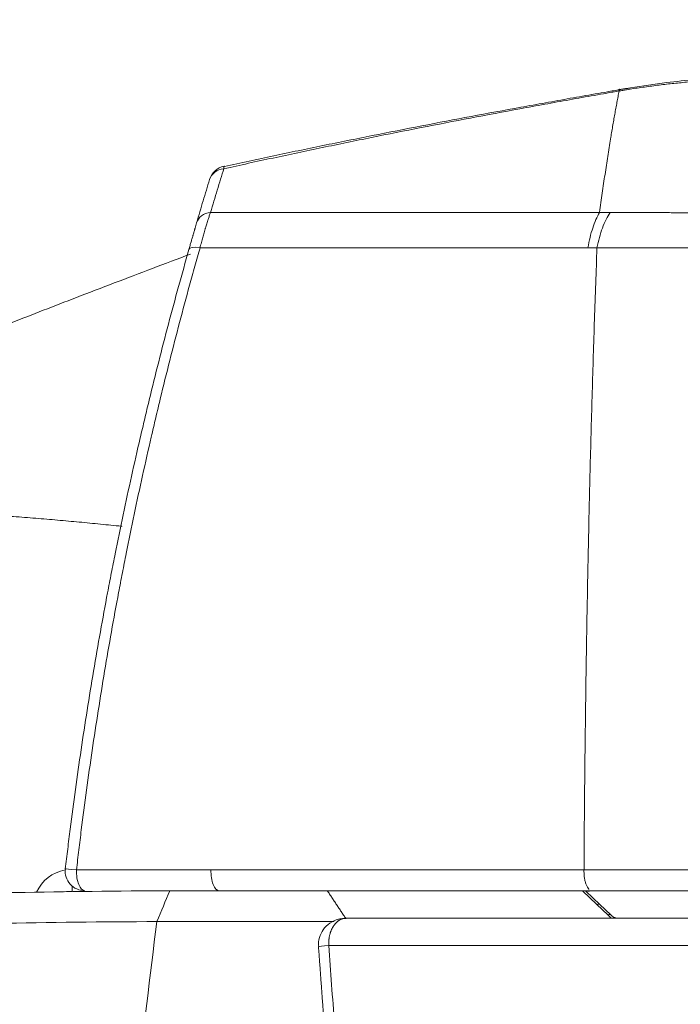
# Model space of a CAD drawing. Header units: millimetres. Extents: x 0 to 594, y 0 to 420.
# Tile 396 of 420: x 453 to 461, y 140 to 153. Entities that reach past the tile are written whole.
import ezdxf

# ---------------------------------------------------------------- set-up
doc = ezdxf.new("R2010")
doc.units = ezdxf.units.MM
doc.layers.add('1', color=7, linetype='Continuous', true_color=0xffffff)
doc.styles.add('Arial Unicode MS', font='txt')
doc.dimstyles.get("Standard").update_dxf_attribs({"dimtxt": 0.18, "dimasz": 0.18, "dimexe": 0.18, "dimexo": 0.0625, "dimgap": 0.09, "dimtad": 0, "dimtih": 1, "dimtoh": 1, "dimdec": 4, "dimzin": 0, "dimdsep": 46, "dimtxsty": 'Standard', "dimcen": 0.09, "dimadec": 0, "dimazin": 0, "dimtfac": 1, "dimtdec": 4, "dimtofl": 0, "dimtmove": 0, "dimatfit": 3, "dimfxl": 0, "dimtolj": 1, "dimtzin": 0, "dimarcsym": 0})

# ---------------------------------------------------------------- blocks, each defined once
blk = doc.blocks.new('_U4')
at = {"layer": '1', "color": 18, "lineweight": 13}
for p, q in [((437.936, 115.069), (437.936, 181.233)), ((519.436, 115.069), (519.436, 181.233)), ((437.936, 179.233), (472.602, 179.233)), ((519.436, 179.233), (484.769, 179.233))]:
    blk.add_line(p, q, dxfattribs=at)
at = {"layer": '1', "color": 18}
for points in [[(437.936, 179.233), (441.436, 180.171), (441.436, 178.295)], [(519.436, 179.233), (515.936, 178.295), (515.936, 180.171)]]:
    blk.add_solid(points, dxfattribs=at)
at = {"layer": '1', "color": 18, "linetype": 'Continuous', "lineweight": 13, "char_height": 3.5, "attachment_point": 7, "line_spacing_factor": 1.047437, "style": 'Arial Unicode MS'}
for s, insert in [('\\fArial Unicode MS|b0|i0;\\W1.0000;1.63', (474.288, 176.597)), ('\\fArial Unicode MS|b0|i0;\\W1.0000;DEFLATED TUBES WIDTH', (448.982, 169.538))]:
    blk.add_mtext(s, dxfattribs=dict(at, insert=insert))

msp = doc.modelspace()

# ---------------------------------------------------------------- linework, layer by layer
at = {"layer": '1', "color": 155, "linetype": 'Continuous', "lineweight": 13}
for p, q in [((455.503, 150.848), (455.498, 150.851)), ((455.325, 150.259), (460.301, 150.259)), ((460.151, 149.808), (455.19, 149.808)), ((453.61, 141.849), (455.33, 141.849)), ((455.33, 141.849), (460.101, 141.849)), ((453.554, 141.643), (453.554, 141.574)), ((455.335, 141.584), (454.741, 141.584)), ((454.864, 141.583), (454.862, 141.583)), ((460.08, 141.584), (456.818, 141.584)), ((460.264, 141.408), (460.08, 141.584)), ((460.08, 141.584), (460.109, 141.584)), ((460.304, 141.407), (460.126, 141.577)), ((460.404, 141.275), (460.264, 141.408)), ((460.444, 141.274), (460.304, 141.407)), ((458.158, 141.231), (457.059, 141.231)), ((460.45, 141.231), (460.404, 141.275)), ((460.489, 141.231), (460.444, 141.274))]:
    msp.add_line(p, q, dxfattribs=at)
for centre, radius, start, end in [((455.551, 150.607), 0.25, 102.2758, 163.0144), ((453.554, 141.358), 0.5, 100.163, 155.7), ((453.716, 141.834), 0.25, 173.3511, 270)]:
    msp.add_arc(centre, radius, start, end, dxfattribs=at)
for centre, major_axis, ratio, start_param, end_param in [((455.551, 150.607), (0.239, -0.073), 0.837871, 2.053141, 3.141593), ((455.551, 150.607), (-0.053, 0.244), 0.086212, 0.000001, 0.506818), ((455.386, 150.055), (-0.24, 0.07), 0.805953, 5.196059, 6.283185), ((455.288, 149.717), (-0.24, 0.069), 0.275956, 5.21324, 6.283185), ((453.716, 141.834), (-0.248, 0.029), 0.014036, 5.154791, 6.283185), ((453.716, 141.834), (0, 0.25), 0.424585, 1.508588, 3.141593), ((455.436, 141.834), (0, 0.25), 0.424585, 1.508588, 3.141593), ((453.554, 141.358), (0.5, 0), 0.431975, 1.570796, 1.768447), ((460.059, 141.434), (0.059, 0.148), 0.390006, 6.128428, 6.437936), ((460.201, 141.299), (0.103, 0.109), 0.343169, 6.283181, 6.88944), ((478.686, 141.232), (-174.65, -0.001), 0.000003, 1.446652, 1.694941), ((478.686, 141.232), (173.65, 0.001), 0.000003, 4.593897, 4.830881), ((460.341, 141.165), (0.103, 0.109), 0.343169, 6.283181, 6.88944), ((456.855, 140.881), (-0.15, -0.011), 0.00912, 4.837238, 6.292562), ((478.686, 140.882), (175, 0.001), 0.000003, 4.587209, 4.837569), ((466.576, 1178.016), (-91.867, 1900.107), 0.037481, 2.146362, 2.14699)]:
    msp.add_ellipse(centre, major_axis=major_axis, ratio=ratio, start_param=start_param, end_param=end_param, dxfattribs=at)
for points, knots in [([(462.05, 151.963), (462.042, 151.963), (462.034, 151.963), (462.019, 151.962), (461.995, 151.962), (461.971, 151.961), (461.924, 151.959), (461.893, 151.957), (461.799, 151.953), (461.736, 151.949), (461.642, 151.943), (461.61, 151.941), (461.547, 151.936), (461.453, 151.929), (461.359, 151.92), (461.266, 151.911), (461.234, 151.908), (461.172, 151.901), (461.141, 151.897), (461.047, 151.886), (460.985, 151.878), (460.86, 151.861), (460.798, 151.852), (460.705, 151.838), (460.674, 151.833), (460.627, 151.825), (460.612, 151.823), (460.589, 151.819), (460.581, 151.817), (460.565, 151.815), (460.558, 151.814), (460.55, 151.812)], [0, 0, 0, 0, 0.015625, 0.015625, 0.03125, 0.0625, 0.0625, 0.125, 0.125, 0.25, 0.25, 0.3125, 0.3125, 0.375, 0.5, 0.5, 0.5625, 0.5625, 0.625, 0.625, 0.75, 0.75, 0.875, 0.875, 0.9375, 0.9375, 0.96875, 0.96875, 0.984375, 0.984375, 1, 1, 1, 1]), ([(462.05, 151.983), (462.001, 151.982), (461.702, 151.972), (461.248, 151.938), (460.848, 151.878), (460.695, 151.851)], [0, 0, 0, 0, 0.109529, 0.657281, 1, 1, 1, 1]), ([(460.55, 151.812), (460.524, 151.808), (460.497, 151.803), (460.457, 151.796), (460.444, 151.794), (460.418, 151.789), (460.352, 151.777), (460.18, 151.747), (460.021, 151.719), (459.863, 151.69), (459.81, 151.681), (459.704, 151.662), (459.546, 151.633), (459.176, 151.565), (458.86, 151.506), (458.438, 151.425), (458.227, 151.384), (457.806, 151.302), (457.595, 151.26), (457.174, 151.175), (456.964, 151.132), (456.544, 151.044), (456.334, 151), (455.914, 150.91), (455.704, 150.864), (455.495, 150.818)], [0, 0, 0, 0, 0.015625, 0.015625, 0.023437, 0.023437, 0.03125, 0.0625, 0.125, 0.125, 0.15625, 0.15625, 0.1875, 0.25, 0.375, 0.375, 0.5, 0.5, 0.625, 0.625, 0.75, 0.75, 0.875, 0.875, 1, 1, 1, 1]), ([(455.503, 150.848), (455.713, 150.893), (455.923, 150.938), (456.342, 151.027), (456.552, 151.071), (456.973, 151.157), (457.183, 151.199), (457.604, 151.283), (457.815, 151.325), (458.236, 151.407), (458.447, 151.447), (458.869, 151.526), (459.08, 151.565), (459.397, 151.623), (459.555, 151.652), (459.714, 151.68), (459.819, 151.699), (459.872, 151.709), (460.031, 151.737), (460.136, 151.755), (460.295, 151.783), (460.361, 151.794), (460.427, 151.806), (460.454, 151.811), (460.467, 151.813), (460.507, 151.82), (460.533, 151.824), (460.559, 151.829)], [0, 0, 0, 0, 0.125, 0.125, 0.25, 0.25, 0.375, 0.375, 0.5, 0.5, 0.625, 0.625, 0.75, 0.75, 0.8125, 0.84375, 0.84375, 0.875, 0.875, 0.9375, 0.9375, 0.96875, 0.976562, 0.976562, 0.984375, 0.984375, 1, 1, 1, 1]), ([(460.55, 151.812), (460.55, 151.817), (460.55, 151.822), (460.551, 151.829), (460.552, 151.831), (460.553, 151.834), (460.554, 151.834), (460.557, 151.833), (460.558, 151.831), (460.559, 151.829)], [0, 0, 0, 0, 0.25, 0.25, 0.5, 0.5, 0.75, 0.75, 1, 1, 1, 1]), ([(455.495, 150.818), (455.467, 150.729), (455.439, 150.638), (455.396, 150.498), (455.382, 150.451), (455.353, 150.356), (455.339, 150.307), (455.325, 150.259)], [0, 0, 0, 0, 0.5, 0.5, 0.75, 0.75, 1, 1, 1, 1]), ([(455.146, 150.125), (455.16, 150.173), (455.174, 150.221), (455.202, 150.316), (455.216, 150.362), (455.258, 150.501), (455.285, 150.591), (455.312, 150.68)], [0, 0, 0, 0, 0.25, 0.25, 0.5, 0.5, 1, 1, 1, 1]), ([(455.325, 150.259), (455.32, 150.245), (455.309, 150.216), (455.298, 150.184), (455.291, 150.163), (455.29, 150.158), (455.287, 150.15), (455.286, 150.146), (455.282, 150.133), (455.279, 150.124), (455.27, 150.097), (455.265, 150.078), (455.257, 150.054), (455.256, 150.049), (455.253, 150.04), (455.249, 150.025), (455.244, 150.01), (455.236, 149.98), (455.224, 149.939), (455.213, 149.896), (455.201, 149.853), (455.195, 149.831), (455.19, 149.808)], [0, 0, 0, 0, 0.125, 0.25, 0.25, 0.28125, 0.28125, 0.3125, 0.3125, 0.375, 0.375, 0.5, 0.5, 0.53125, 0.53125, 0.5625, 0.625, 0.625, 0.75, 0.875, 0.875, 1, 1, 1, 1]), ([(460.151, 149.808), (460.159, 149.853), (460.168, 149.897), (460.188, 149.981), (460.2, 150.021), (460.225, 150.097), (460.239, 150.133), (460.268, 150.2), (460.284, 150.231), (460.301, 150.259)], [0, 0, 0, 0, 0.25, 0.25, 0.5, 0.5, 0.75, 0.75, 1, 1, 1, 1]), ([(460.267, 149.806), (460.276, 149.851), (460.287, 149.896), (460.31, 149.98), (460.323, 150.021), (460.351, 150.098), (460.367, 150.134), (460.399, 150.201), (460.416, 150.232), (460.435, 150.26)], [0, 0, 0, 0, 0.25, 0.25, 0.5, 0.5, 0.75, 0.75, 1, 1, 1, 1]), ([(460.301, 150.259), (460.301, 150.259), (460.301, 150.259), (460.301, 150.259), (460.302, 150.259), (460.302, 150.259), (460.303, 150.259), (460.306, 150.259), (460.311, 150.259), (460.321, 150.259), (460.34, 150.26), (460.379, 150.26), (460.412, 150.26), (460.435, 150.26)], [0, 0, 0, 0, 0.001953, 0.001953, 0.003906, 0.007812, 0.015625, 0.03125, 0.0625, 0.125, 0.25, 0.5, 1, 1, 1, 1]), ([(460.435, 150.26), (460.487, 150.259), (460.541, 150.259), (460.608, 150.259), (460.621, 150.259), (460.648, 150.258), (460.689, 150.258), (460.73, 150.258), (460.811, 150.257), (460.866, 150.257), (460.976, 150.257), (461.032, 150.256), (461.102, 150.256), (461.116, 150.256), (461.144, 150.256), (461.158, 150.256), (461.2, 150.256), (461.228, 150.255), (461.313, 150.255), (461.369, 150.255), (461.455, 150.254), (461.483, 150.254), (461.526, 150.254), (461.54, 150.254), (461.569, 150.254), (461.583, 150.254), (461.626, 150.254), (461.655, 150.254), (461.698, 150.254), (461.72, 150.254), (461.745, 150.254), (461.756, 150.254), (461.763, 150.254), (461.766, 150.254), (461.77, 150.254)], [0, 0, 0, 0, 0.125, 0.125, 0.15625, 0.15625, 0.1875, 0.25, 0.25, 0.375, 0.375, 0.5, 0.5, 0.53125, 0.53125, 0.5625, 0.5625, 0.625, 0.625, 0.75, 0.75, 0.8125, 0.8125, 0.84375, 0.84375, 0.875, 0.875, 0.9375, 0.9375, 0.96875, 0.984375, 0.992188, 0.992188, 1, 1, 1, 1]), ([(455.048, 149.785), (455.053, 149.802), (455.062, 149.836), (455.076, 149.884), (455.085, 149.915), (455.092, 149.938), (455.094, 149.945), (455.097, 149.956), (455.098, 149.96), (455.1, 149.967), (455.101, 149.971), (455.107, 149.989), (455.111, 150.003), (455.117, 150.024), (455.118, 150.03), (455.121, 150.04), (455.122, 150.043), (455.124, 150.05), (455.125, 150.053), (455.13, 150.069), (455.137, 150.093), (455.143, 150.115), (455.146, 150.125)], [0, 0, 0, 0, 0.125, 0.25, 0.375, 0.375, 0.4375, 0.4375, 0.46875, 0.46875, 0.5, 0.5, 0.625, 0.625, 0.6875, 0.6875, 0.71875, 0.71875, 0.75, 0.75, 0.875, 1, 1, 1, 1]), ([(453.467, 141.863), (453.477, 141.948), (453.487, 142.032), (453.508, 142.202), (453.519, 142.287), (453.551, 142.541), (453.573, 142.71), (453.643, 143.217), (453.693, 143.554), (453.799, 144.226), (453.855, 144.561), (453.945, 145.062), (453.976, 145.228), (454.015, 145.436), (454.023, 145.478), (454.039, 145.561), (454.047, 145.603), (454.072, 145.727), (454.088, 145.81), (454.171, 146.225), (454.241, 146.555), (454.35, 147.047), (454.387, 147.211), (454.444, 147.456), (454.463, 147.537), (454.492, 147.659), (454.502, 147.7), (454.521, 147.782), (454.531, 147.822), (454.62, 148.188), (454.701, 148.51), (454.87, 149.151), (454.958, 149.469), (455.048, 149.785)], [0, 0, 0, 0, 0.03125, 0.03125, 0.0625, 0.0625, 0.125, 0.125, 0.25, 0.25, 0.375, 0.375, 0.4375, 0.4375, 0.453125, 0.453125, 0.46875, 0.46875, 0.5, 0.5, 0.625, 0.625, 0.6875, 0.6875, 0.71875, 0.71875, 0.734375, 0.734375, 0.75, 0.75, 0.875, 0.875, 1, 1, 1, 1]), ([(455.19, 149.808), (455.167, 149.729), (455.145, 149.649), (455.1, 149.49), (455.034, 149.25), (454.97, 149.01), (454.843, 148.527), (454.761, 148.203), (454.672, 147.836), (454.663, 147.795), (454.643, 147.714), (454.633, 147.673), (454.604, 147.55), (454.547, 147.304), (454.491, 147.058), (454.382, 146.563), (454.313, 146.232), (454.23, 145.815), (454.213, 145.732), (454.189, 145.607), (454.181, 145.565), (454.165, 145.481), (454.125, 145.272), (454.087, 145.063), (453.997, 144.56), (453.941, 144.223), (453.835, 143.548), (453.785, 143.21), (453.715, 142.701), (453.693, 142.531), (453.661, 142.275), (453.65, 142.19), (453.63, 142.02), (453.62, 141.935), (453.61, 141.849)], [0, 0, 0, 0, 0.03125, 0.03125, 0.0625, 0.125, 0.125, 0.25, 0.25, 0.265625, 0.265625, 0.28125, 0.28125, 0.3125, 0.375, 0.375, 0.5, 0.5, 0.53125, 0.53125, 0.546875, 0.546875, 0.5625, 0.625, 0.625, 0.75, 0.75, 0.875, 0.875, 0.9375, 0.9375, 0.96875, 0.96875, 1, 1, 1, 1]), ([(461.737, 149.807), (461.733, 149.807), (461.729, 149.807), (461.721, 149.807), (461.709, 149.807), (461.682, 149.807), (461.626, 149.807), (461.578, 149.807), (461.531, 149.807), (461.515, 149.807), (461.483, 149.807), (461.436, 149.807), (461.389, 149.807), (461.295, 149.807), (461.232, 149.807), (461.139, 149.807), (461.108, 149.807), (461.062, 149.807), (461.046, 149.807), (461.015, 149.807), (461, 149.807), (460.923, 149.807), (460.862, 149.807), (460.741, 149.807), (460.68, 149.807), (460.591, 149.806), (460.561, 149.806), (460.517, 149.806), (460.502, 149.806), (460.472, 149.806), (460.457, 149.806), (460.413, 149.806), (460.384, 149.806), (460.34, 149.806), (460.318, 149.806), (460.296, 149.806), (460.282, 149.806), (460.275, 149.806), (460.267, 149.806)], [0, 0, 0, 0, 0.007813, 0.007813, 0.015625, 0.03125, 0.0625, 0.125, 0.125, 0.15625, 0.15625, 0.1875, 0.25, 0.25, 0.375, 0.375, 0.4375, 0.4375, 0.46875, 0.46875, 0.5, 0.5, 0.625, 0.625, 0.75, 0.75, 0.8125, 0.8125, 0.84375, 0.84375, 0.875, 0.875, 0.9375, 0.9375, 0.96875, 0.984375, 0.984375, 1, 1, 1, 1]), ([(455.067, 149.726), (454.904, 149.665), (454.413, 149.479), (453.642, 149.185), (452.8, 148.857), (452.081, 148.573), (451.459, 148.324), (450.86, 148.081), (450.214, 147.816), (449.482, 147.51), (448.668, 147.164), (447.78, 146.779), (446.833, 146.356), (446.118, 146.031), (445.734, 145.85), (445.668, 145.819)], [0, 0, 0, 0, 0.045545, 0.138583, 0.221075, 0.293022, 0.354419, 0.412, 0.479621, 0.557709, 0.646275, 0.745336, 0.854917, 0.975054, 1, 1, 1, 1]), ([(454.192, 146.244), (454.19, 146.244), (454.187, 146.245), (454.096, 146.254), (454.007, 146.263), (453.826, 146.281), (453.736, 146.29), (453.553, 146.307), (453.461, 146.315), (453.276, 146.332), (453.182, 146.34), (452.994, 146.355), (452.899, 146.363), (452.792, 146.371), (452.78, 146.372), (452.756, 146.373), (452.744, 146.374), (452.708, 146.377), (452.635, 146.382), (452.563, 146.388), (452.418, 146.398), (452.321, 146.404), (452.125, 146.416), (452.027, 146.422), (451.829, 146.433), (451.73, 146.438), (451.53, 146.447), (451.43, 146.452), (451.328, 146.456)], [0, 0, 0, 0, 0.002394, 0.002394, 0.102155, 0.102155, 0.201915, 0.201915, 0.301676, 0.301676, 0.401437, 0.401437, 0.501197, 0.501197, 0.513667, 0.513667, 0.526137, 0.526137, 0.551077, 0.600958, 0.600958, 0.700718, 0.700718, 0.800479, 0.800479, 0.900239, 0.900239, 1, 1, 1, 1]), ([(460.101, 141.849), (460.1, 141.832), (460.101, 141.815), (460.103, 141.782), (460.104, 141.765), (460.109, 141.733), (460.112, 141.718), (460.12, 141.689), (460.124, 141.675), (460.134, 141.65), (460.14, 141.639), (460.152, 141.619), (460.158, 141.611), (460.165, 141.604), (460.165, 141.603), (460.166, 141.603)], [0, 0, 0, 0, 0.164853, 0.164853, 0.329707, 0.329707, 0.49456, 0.49456, 0.659413, 0.659413, 0.824266, 0.824266, 0.98912, 0.98912, 1, 1, 1, 1]), ([(460.101, 141.849), (460.102, 141.849), (460.103, 141.849), (460.104, 141.849), (460.107, 141.849), (460.113, 141.849), (460.126, 141.849), (460.152, 141.849), (460.202, 141.849), (460.246, 141.849), (460.335, 141.85), (460.394, 141.85), (460.484, 141.85), (460.514, 141.85), (460.559, 141.85), (460.574, 141.85), (460.604, 141.85), (460.62, 141.85), (460.696, 141.85), (460.757, 141.85), (460.88, 141.85), (460.941, 141.85), (461.019, 141.85), (461.035, 141.85), (461.066, 141.85), (461.082, 141.85), (461.129, 141.85), (461.16, 141.85), (461.254, 141.85), (461.317, 141.85), (461.412, 141.85), (461.443, 141.85), (461.491, 141.85), (461.515, 141.85), (461.543, 141.85), (461.557, 141.85), (461.564, 141.85), (461.567, 141.85), (461.569, 141.85), (461.57, 141.85), (461.571, 141.85)], [0, 0, 0, 0, 0.001953, 0.001953, 0.003906, 0.007812, 0.015625, 0.03125, 0.0625, 0.125, 0.125, 0.25, 0.25, 0.3125, 0.3125, 0.34375, 0.34375, 0.375, 0.375, 0.5, 0.5, 0.625, 0.625, 0.65625, 0.65625, 0.6875, 0.6875, 0.75, 0.75, 0.875, 0.875, 0.9375, 0.9375, 0.96875, 0.984375, 0.992188, 0.996094, 0.998047, 0.998047, 1, 1, 1, 1]), ([(454.805, 141.583), (454.14, 141.58), (453.151, 141.569), (451.858, 141.54), (450.904, 141.513), (449.968, 141.48), (449.055, 141.444), (448.17, 141.404), (447.321, 141.361), (446.516, 141.317), (445.767, 141.273), (445.09, 141.23), (444.5, 141.19), (444.018, 141.155), (443.721, 141.133), (443.552, 141.12), (443.428, 141.11), (443.388, 141.107), (443.383, 141.107)], [0, 0, 0, 0, 0.12499, 0.18749, 0.249991, 0.312492, 0.374993, 0.437493, 0.499994, 0.562495, 0.624996, 0.687496, 0.749997, 0.812498, 0.874999, 0.906249, 0.937499, 1, 1, 1, 1]), ([(454.805, 141.583), (454.805, 141.583), (454.749, 141.452), (454.693, 141.321), (454.637, 141.189)], [0, 0, 0, 0, 0.000029, 1, 1, 1, 1]), ([(454.805, 141.583), (454.816, 141.583), (454.827, 141.583), (454.848, 141.583), (454.859, 141.583), (454.892, 141.583), (454.913, 141.583), (454.979, 141.583), (455.023, 141.583), (455.111, 141.584), (455.156, 141.584), (455.245, 141.584), (455.29, 141.584), (455.336, 141.584)], [0, 0, 0, 0, 0.0625, 0.0625, 0.125, 0.125, 0.25, 0.25, 0.5, 0.5, 0.75, 0.75, 1, 1, 1, 1]), ([(455.321, 141.584), (455.32, 141.584), (455.32, 141.584), (455.319, 141.584), (455.319, 141.584), (455.318, 141.584), (455.318, 141.584), (455.318, 141.584)], [0, 0, 0, 0, 0.372666, 0.372666, 0.913889, 0.913889, 1, 1, 1, 1]), ([(455.336, 141.584), (455.368, 141.584), (455.434, 141.584), (455.5, 141.584), (455.566, 141.584), (455.599, 141.584), (455.641, 141.584), (455.649, 141.584), (455.665, 141.584), (455.69, 141.584), (455.715, 141.584), (455.797, 141.584), (455.862, 141.584), (455.959, 141.584), (456.023, 141.584), (456.086, 141.584), (456.15, 141.584), (456.181, 141.584), (456.228, 141.584), (456.244, 141.584), (456.267, 141.584), (456.275, 141.584), (456.291, 141.584), (456.298, 141.584), (456.368, 141.584), (456.428, 141.584), (456.545, 141.584), (456.602, 141.584), (456.685, 141.584), (456.712, 141.584), (456.766, 141.584), (456.792, 141.584), (456.818, 141.584)], [0, 0, 0, 0, 0.0625, 0.125, 0.125, 0.1875, 0.1875, 0.203125, 0.203125, 0.21875, 0.25, 0.25, 0.375, 0.375, 0.4375, 0.5, 0.5, 0.5625, 0.5625, 0.59375, 0.59375, 0.609375, 0.609375, 0.625, 0.625, 0.75, 0.75, 0.875, 0.875, 0.9375, 0.9375, 1, 1, 1, 1]), ([(460.294, 141.584), (460.279, 141.584), (460.264, 141.584), (460.233, 141.583), (460.218, 141.582), (460.188, 141.581), (460.173, 141.58), (460.154, 141.578), (460.15, 141.578), (460.146, 141.577)], [0, 0, 0, 0, 0.307621, 0.307621, 0.615243, 0.615243, 0.922864, 0.922864, 1, 1, 1, 1]), ([(474.832, 141.584), (474.685, 141.584), (474.392, 141.584), (473.952, 141.584), (473.586, 141.584), (473.293, 141.584), (472.853, 141.584), (472.193, 141.584), (471.272, 141.584), (470.309, 141.584), (469.137, 141.584), (467.982, 141.584), (466.861, 141.584), (465.958, 141.584), (465.105, 141.584), (464.221, 141.584), (463.368, 141.584), (462.431, 141.584), (461.594, 141.584), (461.01, 141.584), (460.778, 141.584)], [0, 0, 0, 0, 0.03125, 0.062499, 0.093749, 0.109374, 0.124999, 0.187499, 0.249999, 0.321428, 0.392856, 0.499994, 0.567785, 0.632032, 0.692761, 0.749995, 0.82085, 0.874995, 0.950431, 1, 1, 1, 1]), ([(442.801, 140.719), (442.806, 140.719), (442.848, 140.723), (442.975, 140.732), (443.15, 140.745), (443.458, 140.767), (443.956, 140.8), (444.566, 140.839), (445.267, 140.881), (446.042, 140.924), (446.875, 140.968), (447.755, 141.009), (448.672, 141.049), (449.619, 141.085), (450.589, 141.117), (451.579, 141.145), (452.921, 141.174), (453.947, 141.186), (454.637, 141.189)], [0, 0, 0, 0, 0.0625, 0.09375, 0.125, 0.1875, 0.25, 0.3125, 0.375, 0.4375, 0.5, 0.5625, 0.625, 0.6875, 0.75, 0.8125, 0.875, 1, 1, 1, 1]), ([(454.637, 141.19), (454.551, 140.491), (454.468, 139.791), (454.367, 138.916), (454.347, 138.741), (454.307, 138.39), (454.287, 138.215), (454.229, 137.69), (454.113, 136.638), (453.968, 135.234), (453.864, 134.18), (453.797, 133.476), (453.764, 133.125), (453.602, 131.365), (453.483, 129.956), (453.351, 128.231), (453.328, 127.918), (453.305, 127.605)], [0, 0, 0, 0, 0.155198, 0.155198, 0.193998, 0.193998, 0.232797, 0.232797, 0.310396, 0.465595, 0.543194, 0.543194, 0.620793, 0.620793, 0.931189, 0.931189, 1, 1, 1, 1]), ([(456.905, 141.191), (456.887, 141.191), (456.83, 141.191), (456.734, 141.191), (456.617, 141.191), (456.499, 141.191), (456.382, 141.191), (456.266, 141.191), (456.152, 141.191), (456.039, 141.191), (455.878, 141.191), (455.666, 141.191), (455.406, 141.191), (455.151, 141.191), (454.904, 141.19), (454.746, 141.19), (454.668, 141.19)], [0, 0, 0, 0, 0.028361, 0.086516, 0.143253, 0.198574, 0.25248, 0.304971, 0.35605, 0.405717, 0.453975, 0.567383, 0.678661, 0.787837, 0.894939, 1, 1, 1, 1]), ([(457.058, 141.228), (457.042, 141.229), (456.981, 141.23), (456.881, 141.195), (456.781, 141.116), (456.722, 141.015), (456.7, 140.928), (456.707, 140.881), (456.709, 140.871)], [0, 0, 0, 0, 0.088308, 0.346359, 0.565646, 0.76166, 0.946909, 1, 1, 1, 1]), ([(457.059, 141.231), (457.052, 141.231), (457.045, 141.231), (457.03, 141.229), (457.023, 141.227), (457.014, 141.225), (457.013, 141.224), (457.009, 141.223), (457.004, 141.222), (456.999, 141.22), (456.988, 141.215), (456.981, 141.212), (456.971, 141.206), (456.968, 141.204), (456.963, 141.2), (456.961, 141.199), (456.958, 141.197), (456.956, 141.196), (456.948, 141.189), (456.942, 141.184), (456.93, 141.172), (456.924, 141.166), (456.912, 141.152), (456.907, 141.145), (456.899, 141.133), (456.896, 141.129), (456.892, 141.123), (456.891, 141.121), (456.888, 141.117), (456.887, 141.115), (456.881, 141.104), (456.877, 141.095), (456.868, 141.076), (456.864, 141.066), (456.86, 141.053), (456.859, 141.05), (456.857, 141.045), (456.856, 141.042), (456.854, 141.034), (456.852, 141.029), (456.848, 141.012), (456.846, 141.001), (456.842, 140.984), (456.842, 140.978), (456.84, 140.969), (456.84, 140.966), (456.839, 140.96), (456.839, 140.957), (456.837, 140.942), (456.836, 140.918), (456.836, 140.894), (456.836, 140.881)], [0, 0, 0, 0, 0.0625, 0.0625, 0.125, 0.125, 0.140625, 0.140625, 0.15625, 0.1875, 0.1875, 0.25, 0.25, 0.28125, 0.28125, 0.296875, 0.296875, 0.3125, 0.3125, 0.375, 0.375, 0.4375, 0.4375, 0.5, 0.5, 0.53125, 0.53125, 0.546875, 0.546875, 0.5625, 0.5625, 0.625, 0.625, 0.6875, 0.6875, 0.703125, 0.703125, 0.71875, 0.71875, 0.75, 0.75, 0.8125, 0.8125, 0.84375, 0.84375, 0.859375, 0.859375, 0.875, 0.875, 0.9375, 1, 1, 1, 1])]:
    msp.add_open_spline(points, degree=3, knots=knots, dxfattribs=at)
for points, weights in [([(460.301, 150.259), (460.42, 151.147), (460.55, 151.812)], [0.998966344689, 0.994003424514, 0.995399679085]), ([(460.101, 141.849), (460.125, 145.982), (460.267, 149.806)], [0.999092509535, 0.985598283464, 0.998975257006])]:
    msp.add_rational_spline(points, weights, degree=2, dxfattribs=at)
for points, degree in [([(460.695, 151.851), (460.555, 151.83)], 1), ([(460.267, 149.806), (460.229, 149.807), (460.19, 149.808), (460.151, 149.808)], 3), ([(454.554, 141.582), (454.617, 141.582)], 1), ([(456.818, 141.584), (457.054, 141.228)], 1), ([(460.109, 141.584), (460.17, 141.584), (460.232, 141.584), (460.294, 141.584)], 3), ([(460.778, 141.584), (460.617, 141.584), (460.455, 141.584), (460.294, 141.584)], 3), ([(454.668, 141.19), (454.658, 141.189), (454.648, 141.189), (454.637, 141.189)], 3), ([(460.521, 141.231), (460.503, 141.238), (460.486, 141.245), (460.468, 141.251)], 3), ([(456.705, 140.87), (456.742, 140.37), (456.778, 139.87)], 2)]:
    msp.add_open_spline(points, degree=degree, dxfattribs=at)

# ---------------------------------------------------------------- dimensions: what is measured, and where the dimension line sits
at = {"layer": '1', "color": 18, "linetype": 'Continuous', "lineweight": 13}
dim = msp.add_linear_dim(base=(519.436, 179.233), p1=(437.936, 115.069), p2=(519.436, 115.069), text=' <> \\P\\fArial Unicode MS|b0|i0;\\C18;{\\H1.00x;\\fArial Unicode MS|b0|i0;DEFLATED TUBES WIDTH\\fArial Unicode MS|b0|i0;}\\C18;', dimstyle='Standard', override={"dimtxt": 3.5, "dimasz": 3.5, "dimexe": 2, "dimexo": 0, "dimgap": 1.5, "dimtih": 1, "dimtoh": 1, "dimdec": 2, "dimlfac": 0.02, "dimdsep": 46, "dimlunit": 2, "dimtxsty": 'Arial Unicode MS', "dimsah": 1, "dimse1": 0, "dimse2": 0, "dimsd1": 0, "dimsd2": 0, "dimclrd": 18, "dimclre": 18, "dimclrt": 18, "dimtol": 0, "dimtm": -0.1, "dimtfac": 1, "dimtdec": 2, "dimtofl": 1, "dimtmove": 0, "dimlwd": 13, "dimlwe": 13}, dxfattribs=at)
dim.commit()
dim.dimension.update_dxf_attribs({"geometry": '_U4', "text_midpoint": (478.686, 179.233), "dimtype": 160})

doc.saveas('drawing.dxf')
